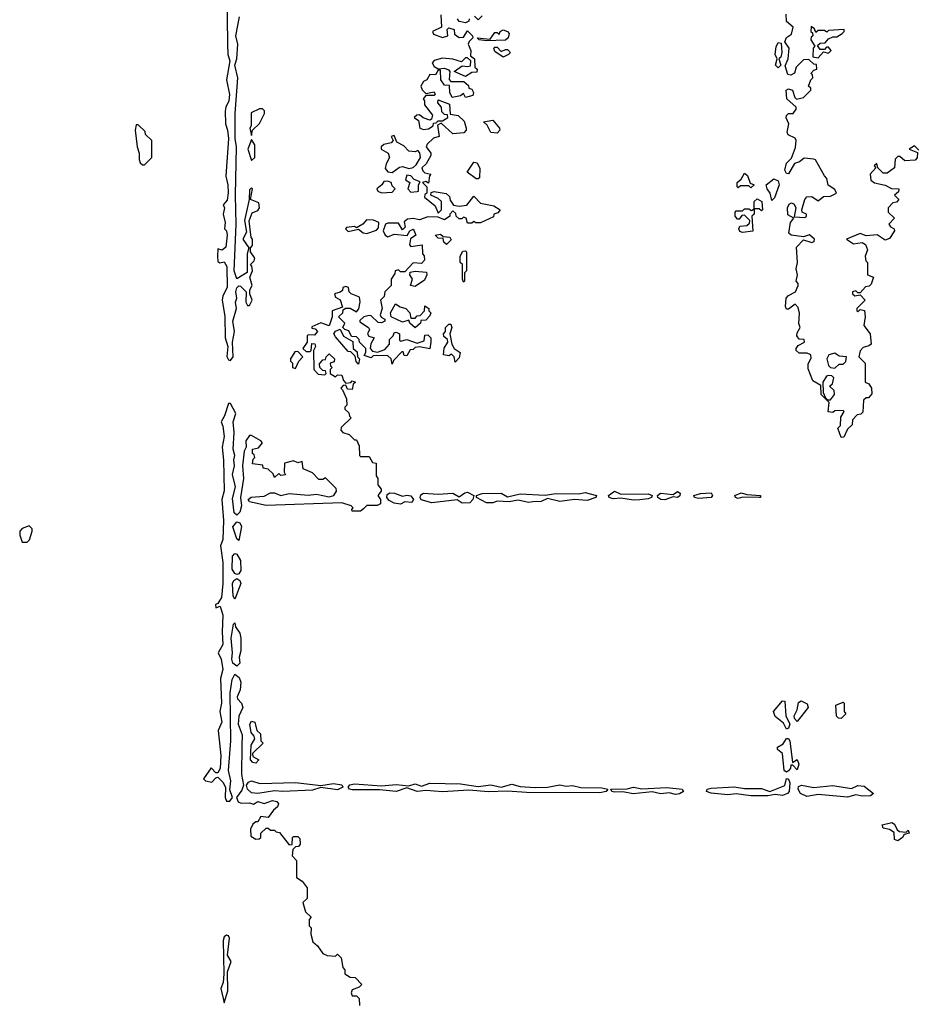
# Model space of a CAD drawing. Extents: x 1980017 to 2252640, y 74400 to 266395.
# Tile 310 of 388: x 2188550 to 2192833, y 180510 to 185201. Entities that reach past the tile are written whole.
import ezdxf

# ---------------------------------------------------------------- set-up
doc = ezdxf.new("R2010")
doc.units = 0

msp = doc.modelspace()

# ---------------------------------------------------------------- linework, layer by layer
at = {"layer": '0CON20XD'}
for points in [[(2189537.5, 185335), (2189540, 185085), (2189541.9, 185035), (2189551.1, 185005), (2189535.8, 184915), (2189549.2, 184845), (2189547.1, 184815), (2189532.1, 184785), (2189529.2, 184765), (2189530.5, 184705), (2189541.2, 184675), (2189544.7, 184635), (2189532, 184455), (2189542.3, 184415), (2189544, 184376), (2189538.6, 184341.5), (2189520, 184320), (2189526, 184305), (2189520, 184275), (2189529.4, 184235), (2189526.2, 184205), (2189535.4, 184195.4), (2189538.2, 184175), (2189533, 184117), (2189515, 184103.3), (2189495, 184110), (2189492.5, 184075), (2189495, 184050), (2189503.3, 184043.3), (2189525, 184047.5), (2189537.5, 184025), (2189538.5, 183925), (2189518.6, 183885), (2189515.8, 183865), (2189527.9, 183787.9), (2189530, 183685), (2189541.4, 183645), (2189537, 183597), (2189545, 183580), (2189555, 183577.5)], [(2189555, 183577.5), (2189566.9, 183595), (2189564, 183665), (2189573.1, 183715), (2189566.2, 183765), (2189583.3, 183825), (2189577.9, 183855), (2189584.5, 183875), (2189580.5, 183905), (2189585, 183923.3), (2189595, 183933.8), (2189601.7, 183931.7), (2189630, 183905), (2189627.5, 183855), (2189635, 183840), (2189645, 183840), (2189657.5, 183865), (2189647.5, 183895), (2189647.5, 183915), (2189657.5, 183935), (2189647.5, 183975), (2189660, 184005), (2189657, 184027), (2189650, 184035), (2189668.3, 184051.7), (2189670, 184065), (2189650, 184095), (2189650, 184115), (2189660, 184125), (2189660, 184155), (2189653.6, 184163.6), (2189643, 184243), (2189658.8, 184281.2), (2189685, 184292.5), (2189693.3, 184305), (2189689.3, 184329.3), (2189650, 184345), (2189660, 184395), (2189655, 184400), (2189645, 184390), (2189643.3, 184345), (2189621.2, 184245), (2189631.4, 184188.6), (2189614.2, 184155), (2189642.5, 184115), (2189633.8, 184085), (2189633.6, 183996.4), (2189585, 183966.7), (2189572.9, 184005), (2189581.8, 184225), (2189578.2, 184365), (2189583.8, 184595), (2189577.2, 184635), (2189577.3, 184755), (2189590, 184925), (2189576.2, 184985), (2189585.4, 185015), (2189589.2, 185085), (2189580, 185125), (2189597.9, 185215)], [(2190557.5, 185225), (2190560, 185165), (2190517.5, 185145), (2190523, 185133), (2190565, 185116.2), (2190590, 185125), (2190587.5, 185155), (2190595, 185162.5), (2190620, 185155), (2190621.7, 185131.7), (2190645, 185116.7), (2190665, 185117.5), (2190685, 185147.5), (2190707.5, 185125), (2190710, 185115), (2190692, 185098), (2190687.5, 185085), (2190700, 185055), (2190698.3, 185028.3), (2190717.5, 185015), (2190720, 184975), (2190730, 184965), (2190728.3, 184951.7), (2190705, 184950), (2190675, 184930), (2190620, 184955), (2190658.3, 184981.7), (2190685, 184977.5), (2190698.3, 184981.7), (2190700, 185005), (2190685, 185020), (2190675, 185020), (2190655, 185000), (2190615, 185013.3), (2190565, 185017.5), (2190525, 185007.5), (2190516.7, 184995), (2190525, 184977.5), (2190545, 184967.5), (2190575, 184970), (2190593, 184963), (2190600, 184955), (2190597, 184917), (2190605, 184907.5), (2190667.5, 184907.5), (2190688.3, 184888.3), (2190690, 184875), (2190705, 184870), (2190712.5, 184855), (2190709.3, 184840.7), (2190675, 184830), (2190665, 184850), (2190651.7, 184838.3), (2190610.7, 184830.7), (2190600, 184855), (2190598.3, 184888.3), (2190575, 184890), (2190557.5, 184915), (2190555, 184960), (2190545, 184960), (2190531.7, 184938.3), (2190505, 184940), (2190490, 184915), (2190475, 184907.5), (2190462.5, 184885), (2190467.5, 184867.5), (2190485, 184850), (2190525, 184857.5), (2190530, 184845), (2190525, 184840), (2190485, 184840), (2190472.5, 184825), (2190480, 184815), (2190480, 184795), (2190517, 184747), (2190513, 184727), (2190505, 184722.5), (2190473.6, 184733.6), (2190455, 184747.5), (2190443, 184747), (2190430, 184735), (2190450.7, 184720.7), (2190457.5, 184685), (2190475, 184678.8), (2190498.8, 184681.2), (2190520, 184695), (2190521.7, 184708.3), (2190535, 184710), (2190545, 184720), (2190565, 184720), (2190590, 184735), (2190588.3, 184748.3), (2190575, 184750), (2190561.7, 184761.7), (2190560, 184785), (2190542.5, 184805), (2190545, 184820), (2190598.3, 184798.3), (2190601.7, 184751.7), (2190640, 184745), (2190668.3, 184718.3), (2190677.5, 184685), (2190677.5, 184675), (2190667, 184663), (2190615, 184657.5), (2190558.3, 184708.3), (2190541.7, 184698.3), (2190550, 184645), (2190523, 184637), (2190491.7, 184608.3), (2190487.5, 184595), (2190510, 184565), (2190510, 184555), (2190487.5, 184515), (2190466.7, 184495), (2190470.8, 184480.8), (2190481.7, 184471.7), (2190510, 184465), (2190503, 184457), (2190498.3, 184421.7), (2190485, 184430), (2190470, 184425), (2190490, 184405), (2190490, 184375), (2190481.7, 184368.3), (2190480, 184355), (2190530, 184315), (2190545, 184280), (2190560, 184295), (2190560, 184335), (2190545, 184350), (2190510, 184365), (2190511.7, 184378.3), (2190525, 184382.5), (2190583, 184373), (2190598.3, 184358.3), (2190601.7, 184341.7), (2190618.3, 184318.3), (2190645, 184312.5), (2190681.7, 184318.3), (2190715, 184360), (2190746.4, 184326.4), (2190810, 184315), (2190840, 184295), (2190828.3, 184281.7), (2190810, 184275), (2190807.5, 184262.5), (2190746.4, 184233.6), (2190723.6, 184233.6), (2190715, 184240), (2190705, 184232.5), (2190685, 184232.5), (2190677.5, 184255), (2190665, 184260), (2190657, 184253), (2190645, 184253.3), (2190630, 184265), (2190628.3, 184278.3), (2190615, 184290), (2190600, 184275), (2190600, 184265), (2190575, 184247.5), (2190545, 184260), (2190495, 184262.5), (2190455, 184247.5), (2190425, 184253.8), (2190398.3, 184251.7), (2190382.5, 184237.5), (2190386.7, 184213.3), (2190375, 184200), (2190355, 184232.5), (2190305, 184232.5), (2190293, 184227), (2190282.5, 184195), (2190292.5, 184175), (2190305, 184167.5), (2190335, 184180), (2190397.5, 184172.5), (2190410, 184195), (2190425, 184202.5), (2190429.3, 184199.3), (2190437.5, 184175), (2190412.5, 184157.5), (2190408.3, 184128.3), (2190415, 184120), (2190468.3, 184128.3), (2190470, 184085), (2190477, 184077), (2190480, 184055), (2190465, 184040), (2190425, 184042.5), (2190385, 184000), (2190365, 184000), (2190355, 184010), (2190340, 184005), (2190338.3, 183991.7), (2190320, 183965), (2190320, 183935), (2190290, 183905), (2190287, 183883), (2190270, 183865), (2190277.5, 183825), (2190267.5, 183795), (2190273.6, 183783.6), (2190290, 183775), (2190290, 183765), (2190275, 183757.5), (2190258.3, 183758.3), (2190225, 183790), (2190215, 183792.5), (2190190, 183785), (2190171.7, 183768.3), (2190171.7, 183761.7), (2190212.5, 183735), (2190216.7, 183725), (2190207.5, 183705), (2190213.3, 183693.3), (2190240, 183685), (2190223, 183657), (2190220, 183635), (2190231.7, 183621.7), (2190255, 183617.5), (2190290.7, 183629.3), (2190312.5, 183655), (2190313, 183677), (2190330, 183695), (2190335, 183710), (2190345, 183712.5), (2190360, 183705), (2190360, 183675), (2190365, 183670), (2190395, 183677.5), (2190445, 183660), (2190478.3, 183671.7), (2190481.7, 183698.3), (2190495, 183700), (2190510, 183685), (2190510, 183665), (2190505, 183632.5), (2190455, 183642.5), (2190435, 183640), (2190425, 183630), (2190411.7, 183628.3), (2190395, 183600), (2190381.7, 183601.7), (2190378.3, 183618.3), (2190371.7, 183618.3), (2190331.7, 183578.3), (2190325, 183560), (2190320, 183585), (2190305, 183600), (2190248.3, 183601.7)], [(2190692.5, 185205), (2190690, 185195), (2190675, 185186.7), (2190645, 185192.5), (2190636.7, 185205)], [(2190755, 185220), (2190735, 185200), (2190718.3, 185218.3)], [(2192205, 185192.5), (2192202.5, 185227.5)], [(2190775, 185100), (2190740, 185105), (2190730, 185115), (2190791.7, 185108.3), (2190815, 185140), (2190825, 185140), (2190835, 185130), (2190840, 185145), (2190855, 185152.5), (2190875.7, 185145.7), (2190883.3, 185135), (2190877.5, 185115), (2190865, 185103.3), (2190775, 185100)], [(2192835, 184580), (2192815, 184600), (2192790, 184585), (2192828.3, 184568.3), (2192827, 184543), (2192818.3, 184531.7), (2192768.3, 184528.3), (2192745, 184550), (2192735, 184550), (2192723, 184537), (2192720, 184495), (2192685, 184470), (2192665, 184470), (2192640, 184495), (2192635, 184516.7), (2192622.5, 184505), (2192630, 184495), (2192604, 184466), (2192606, 184436), (2192623.9, 184423.9), (2192675, 184412.5), (2192705, 184397.5), (2192740, 184395), (2192738.3, 184381.7), (2192720, 184365), (2192740, 184345), (2192728.3, 184331.7), (2192711.7, 184328.3), (2192690, 184305), (2192690, 184285), (2192720, 184255), (2192693, 184227), (2192700, 184215), (2192717.5, 184205), (2192720, 184195), (2192695, 184158.1), (2192675, 184151.2), (2192636.4, 184176.4), (2192585, 184171.2), (2192555, 184183.3), (2192490, 184155), (2192523.6, 184133.6), (2192565, 184140), (2192580.7, 184130.7), (2192590, 184105), (2192580, 184075), (2192583, 184053), (2192590, 184045), (2192590, 183985), (2192620, 183975), (2192608.3, 183941.7), (2192598.3, 183931.7), (2192581.7, 183928.3), (2192555, 183900), (2192545, 183900), (2192535, 183910), (2192520, 183905), (2192520, 183895), (2192530, 183885), (2192555, 183890), (2192580, 183865), (2192540, 183825), (2192540, 183815), (2192545, 183810), (2192555, 183820), (2192576.4, 183816.4), (2192580, 183785), (2192574, 183745), (2192603.3, 183705), (2192607.5, 183655), (2192597.5, 183647.5), (2192570, 183640), (2192556.2, 183623.8), (2192550, 183595), (2192580, 183565), (2192580, 183475), (2192596.4, 183466.4), (2192610, 183445), (2192611.7, 183418.3), (2192595, 183400), (2192585, 183400), (2192571.7, 183388.3), (2192568.3, 183331.7), (2192558.3, 183321.7), (2192541.7, 183318.3), (2192520, 183295), (2192518.3, 183271.7), (2192495, 183250), (2192478.3, 183211.7), (2192465, 183210), (2192450, 183255), (2192461.7, 183268.3), (2192463, 183307), (2192480, 183335), (2192475, 183340), (2192435, 183337.5), (2192425, 183330), (2192403, 183333), (2192407.5, 183377.5), (2192370, 183415), (2192368.3, 183458.3), (2192330, 183480), (2192308.3, 183538.3), (2192308.3, 183561.7), (2192321.7, 183588.3), (2192320, 183605), (2192303, 183613), (2192265, 183612.5), (2192250, 183625), (2192250, 183635), (2192260.7, 183649.3), (2192290, 183665), (2192288.3, 183678.3), (2192265, 183680), (2192253.8, 183695), (2192255, 183710), (2192270, 183735), (2192263.8, 183753.8), (2192266.4, 183803.6), (2192259.6, 183829.5), (2192246.7, 183846.7), (2192215, 183822.5), (2192205, 183822.5), (2192200, 183835), (2192203.8, 183875), (2192215, 183888), (2192247.5, 183905), (2192260, 183935), (2192260, 183945), (2192250, 183955), (2192257.5, 183985), (2192250, 184015), (2192256.7, 184045), (2192252.7, 184117.3), (2192285, 184152.5), (2192325, 184140), (2192335.9, 184144.1), (2192338.8, 184155), (2192315, 184176.2), (2192285, 184166.7), (2192227.5, 184175), (2192216, 184185), (2192223.3, 184235), (2192240, 184255), (2192211.7, 184271.7), (2192209.2, 184305), (2192217.1, 184322.9), (2192229.3, 184329.3), (2192241.7, 184321.7), (2192248.8, 184305), (2192241.7, 184261.7), (2192291.7, 184258.3), (2192300, 184265), (2192300, 184275), (2192280, 184285), (2192277.5, 184295), (2192291.9, 184345), (2192302.1, 184357.9), (2192325, 184359.5), (2192355, 184338.8), (2192380.4, 184359.5), (2192415, 184361.2), (2192442.5, 184375), (2192435, 184392.5), (2192403, 184413), (2192397.5, 184445), (2192385, 184457.5), (2192343, 184533), (2192335, 184537.5), (2192288.3, 184541.7), (2192266.1, 184523.9), (2192243.3, 184516.7), (2192215, 184466.2), (2192205, 184468.8), (2192197.1, 184485), (2192205, 184517.5), (2192228.8, 184541.2), (2192247, 184593), (2192250, 184625), (2192246.2, 184636.2), (2192212.4, 184652.4), (2192207.5, 184665), (2192216.2, 184705), (2192203, 184733), (2192204, 184745), (2192215, 184753.8), (2192236.2, 184753.8), (2192250, 184775), (2192250, 184785), (2192206.2, 184825), (2192202.5, 184865), (2192215, 184872.5), (2192233.3, 184865), (2192245, 184830), (2192253, 184823), (2192285, 184830), (2192320, 184865), (2192320, 184875), (2192310, 184885), (2192320, 184915), (2192330, 184925), (2192328.3, 184938.3), (2192320, 184945), (2192335, 184960), (2192350, 184965), (2192348.3, 184988.3), (2192335, 184990), (2192311.7, 185011.7), (2192285, 185010), (2192250, 184975), (2192243, 184947), (2192225, 184936.7), (2192210.8, 184940.8), (2192198.3, 184981.7), (2192212, 185015), (2192217.5, 185065), (2192196.2, 185095), (2192204.3, 185115.7), (2192228.3, 185131.7), (2192236.7, 185165), (2192205, 185192.5)], [(2192355, 185020), (2192381.7, 185048.3), (2192405, 185042.5), (2192417.5, 185055), (2192405, 185070), (2192395, 185070), (2192385, 185060), (2192365, 185060), (2192351.7, 185078.3), (2192365, 185090), (2192388.3, 185091.7), (2192405, 185110), (2192425, 185120), (2192445, 185120), (2192470, 185135), (2192480, 185145), (2192480, 185155), (2192405, 185150), (2192397.5, 185142.5), (2192385, 185150), (2192355, 185150), (2192345, 185140), (2192338.3, 185158.3), (2192321.7, 185168.3), (2192320, 185145), (2192328.3, 185138.3), (2192330, 185125), (2192321.7, 185118.3), (2192320, 185105), (2192340, 185075), (2192332.5, 185065), (2192330, 185025), (2192355, 185020)], [(2190855, 185022.5), (2190815, 185050), (2190810, 185065), (2190815, 185070), (2190825, 185070), (2190845, 185050), (2190865, 185060), (2190875, 185060), (2190885, 185050), (2190887, 185043), (2190880, 185035), (2190855, 185022.5)], [(2192165, 184972.5), (2192152.5, 184985), (2192160, 185015), (2192151.4, 185035), (2192155, 185072.5), (2192165, 185093.3), (2192178.8, 185088.8), (2192182.5, 185045), (2192177.1, 185022.9), (2192167.5, 185015), (2192177.5, 184985), (2192165, 184972.5)], [(2189655, 184650), (2189660, 184675), (2189693, 184707), (2189717.5, 184755), (2189717, 184767), (2189707, 184777), (2189693, 184777), (2189653, 184757), (2189652.5, 184695), (2189647.5, 184685), (2189655, 184650)], [(2189145, 184510), (2189180, 184545), (2189180, 184625), (2189150, 184655), (2189148.3, 184668.3), (2189115, 184700), (2189105, 184700), (2189100, 184675), (2189110, 184595), (2189120, 184565), (2189120, 184535), (2189125, 184520), (2189135, 184510), (2189145, 184510)], [(2190825, 184661.2), (2190795, 184663.3), (2190778.8, 184698.8), (2190760, 184715), (2190805, 184722.5), (2190837.5, 184685), (2190838.8, 184675), (2190825, 184661.2)], [(2190325, 184472.5), (2190360.7, 184499.3), (2190375, 184502.5), (2190405, 184492.5), (2190425, 184496.7), (2190440, 184510), (2190460, 184545), (2190457, 184567), (2190448.3, 184578.3), (2190435, 184572.5), (2190404.3, 184574.3), (2190380.7, 184600.7), (2190347, 184617), (2190335, 184650), (2190320, 184645), (2190330, 184625), (2190320, 184615), (2190285, 184606.7), (2190272.5, 184595), (2190272.5, 184585), (2190306.1, 184566.1), (2190312.5, 184545), (2190296.1, 184513.9), (2190292.3, 184492.3), (2190305, 184476.7), (2190325, 184472.5)], [(2189655, 184530), (2189670, 184545), (2189670, 184605), (2189655, 184630), (2189637.5, 184585), (2189655, 184530)], [(2190735, 184442.5), (2190725, 184442.5), (2190682.5, 184475), (2190715, 184522.5), (2190730, 184520), (2190743, 184493), (2190741.7, 184448.3), (2190735, 184442.5)], [(2190415, 184380), (2190445, 184382.5), (2190450, 184385), (2190450, 184415), (2190458.3, 184428.3), (2190430, 184440), (2190415, 184457.5), (2190395, 184460), (2190388.3, 184438.3), (2190410, 184425), (2190400, 184395), (2190415, 184380)], [(2192035, 184400), (2192025, 184410), (2191985, 184410), (2191975, 184400), (2191970, 184405), (2191970, 184425), (2191989.3, 184440.7), (2192005, 184470), (2192018.3, 184458.3), (2192031.7, 184421.7), (2192050, 184415), (2192035, 184400)], [(2192135, 184340), (2192127.5, 184375), (2192112.5, 184395), (2192107.5, 184415), (2192145, 184443.8), (2192164.3, 184434.3), (2192170, 184415), (2192147, 184353), (2192135, 184340)], [(2190275, 184376.2), (2190325, 184380), (2190340, 184395), (2190325, 184410), (2190320, 184425), (2190305, 184432.5), (2190285, 184430), (2190276, 184414), (2190252.5, 184395), (2190257.5, 184385), (2190275, 184376.2)], [(2191995, 184186.7), (2191982.3, 184192.3), (2191977.5, 184205), (2191981.7, 184218.3), (2192015, 184220), (2192028.3, 184231.7), (2192030, 184245), (2192005, 184270), (2191991.7, 184268.3), (2191978.3, 184251.7), (2191971.7, 184251.7), (2191960, 184265), (2191960, 184285), (2191965, 184290), (2191995, 184290), (2192005, 184300), (2192025, 184300), (2192038.3, 184291.7), (2192050, 184300), (2192050, 184335), (2192065, 184347.5), (2192087.5, 184335), (2192090, 184295), (2192085, 184290), (2192075, 184300), (2192050, 184300), (2192050, 184275), (2192040, 184265), (2192045, 184193.3), (2191995, 184186.7)], [(2190205, 184183.3), (2190250.7, 184199.3), (2190260, 184210), (2190262.5, 184235), (2190236.1, 184246.1), (2190203, 184247), (2190185, 184227.5), (2190155, 184210), (2190145, 184216.7), (2190108.3, 184211.7), (2190102.5, 184205), (2190115, 184192.5), (2190165, 184202.5), (2190186.4, 184186.4), (2190205, 184183.3)], [(2190585, 184130), (2190571.7, 184141.7), (2190568.3, 184158.3), (2190545, 184160), (2190530, 184175), (2190555, 184180), (2190568.3, 184168.3), (2190600, 184165), (2190607, 184153), (2190585, 184130)], [(2190665, 183950), (2190660, 183965), (2190660, 184035), (2190650, 184045), (2190650, 184075), (2190661.7, 184098.3), (2190675, 184100), (2190680, 184095), (2190680, 184005), (2190670, 183995), (2190670, 183955), (2190665, 183950)], [(2190435, 183930), (2190412.5, 183935), (2190422.5, 183965), (2190410, 183985), (2190411.7, 183998.3), (2190435, 184002.5), (2190488.3, 183998.3), (2190490, 183985), (2190479.3, 183960.7), (2190435, 183930)], [(2190248.3, 183601.7), (2190235, 183600), (2190225, 183590), (2190191.7, 183601.7), (2190200, 183615), (2190200, 183635), (2190170, 183665), (2190168.3, 183678.3), (2190155, 183690), (2190131.7, 183691.7), (2190119.3, 183719.3), (2190100, 183725), (2190090, 183735), (2190100, 183755), (2190070, 183785), (2190090, 183805), (2190091.7, 183818.3), (2190102.5, 183827.5), (2190125, 183827.5), (2190155, 183810), (2190167, 183823), (2190173, 183857), (2190169.3, 183879.3), (2190130, 183895), (2190120, 183905), (2190117.5, 183925), (2190105, 183930), (2190090, 183925), (2190088.3, 183911.7), (2190077, 183903), (2190050, 183895), (2190055, 183880), (2190077, 183867), (2190088.3, 183831.7), (2190040, 183815), (2190040, 183785), (2190025, 183742.5), (2189985, 183757.5), (2189941.7, 183738.3), (2189941.7, 183731.7), (2189958.3, 183728.3), (2189970, 183715), (2189955, 183697.5), (2189925, 183700), (2189920, 183695), (2189920, 183665), (2189900, 183635), (2189915, 183620), (2189935, 183620), (2189940, 183625), (2189941.7, 183658.3), (2189957, 183657), (2189960, 183645), (2189950, 183625), (2189952.5, 183535), (2189973, 183513), (2190005, 183510), (2190010, 183515), (2190008.3, 183528.3), (2189995, 183530), (2189980, 183545), (2189978.3, 183561.7), (2189995, 183580), (2190008.3, 183581.7), (2190010, 183595), (2190025, 183610), (2190050, 183585), (2190048.3, 183571.7), (2190030, 183565), (2190031.7, 183551.7), (2190040, 183545), (2190030, 183535), (2190030, 183515), (2190055, 183500), (2190065, 183510), (2190085, 183507.5), (2190093, 183483), (2190105, 183470), (2190127.5, 183472.5), (2190135, 183480), (2190150, 183475), (2190140, 183465), (2190135, 183440), (2190111.7, 183441.7), (2190105, 183460), (2190091.7, 183458.3), (2190080, 183445), (2190088.3, 183438.3), (2190107.5, 183395), (2190110, 183365), (2190100, 183355), (2190100, 183345), (2190118.3, 183328.3), (2190121.7, 183311.7), (2190130, 183305), (2190081.7, 183258.3), (2190080, 183245), (2190090, 183235), (2190120, 183225), (2190145, 183200), (2190155, 183200), (2190168.3, 183171.7), (2190170, 183125), (2190175, 183120), (2190215, 183120), (2190231.7, 183091.7), (2190248.3, 183088.3), (2190248.3, 183028.3), (2190257.5, 183015), (2190257.5, 182985), (2190272.5, 182965), (2190272.5, 182955), (2190257.5, 182935), (2190270, 182915), (2190270, 182895), (2190253, 182887), (2190205, 182886.7), (2190188.3, 182871.7), (2190175, 182860), (2190135, 182860), (2190133, 182867), (2190140, 182875), (2190130, 182885), (2190085, 182898.8), (2189725, 182886.7), (2189646, 182905), (2189638.8, 182915), (2189653.1, 182926.9), (2189715, 182931.4), (2189745, 182947.5), (2189765, 182946.7), (2189795, 182934.4), (2189835, 182943.8), (2189925, 182936.2), (2189965, 182941.2), (2190025, 182927.5), (2190046.7, 182935), (2190060, 182955), (2190058.3, 182968.3), (2190008.3, 183018.3), (2189995, 183010), (2189975, 183010), (2189945, 183042.5), (2189901.7, 183061.7), (2189897, 183097), (2189875, 183090), (2189855, 183100), (2189811.7, 183088.3), (2189810, 183045), (2189817.5, 183032.5), (2189795, 183030), (2189785, 183040), (2189765, 183020), (2189758.3, 183038.3), (2189735, 183060), (2189710, 183065), (2189708.3, 183078.3), (2189660, 183085), (2189663, 183107), (2189670, 183115), (2189668.3, 183128.3), (2189660, 183135), (2189660, 183155), (2189688.3, 183161.7), (2189706.7, 183185), (2189700, 183195), (2189655, 183220), (2189645, 183220), (2189627.5, 183195), (2189630, 183165), (2189620, 183145), (2189611.4, 183075), (2189616.2, 183015), (2189602, 182925), (2189607.1, 182885), (2189599.2, 182855), (2189585, 182840.8), (2189571.7, 182851.7), (2189565, 182920), (2189578.6, 182975), (2189564.5, 183035), (2189573.6, 183075), (2189570.5, 183105), (2189575.5, 183125), (2189567.5, 183155), (2189571.5, 183235), (2189567.5, 183285), (2189580, 183325), (2189555, 183372.5), (2189545, 183372.5), (2189526.2, 183313.8), (2189510, 183285), (2189518.9, 183265), (2189523.8, 183215), (2189515.6, 183165), (2189522.1, 183102.1), (2189523.8, 182956.2), (2189513.8, 182915), (2189521.8, 182815), (2189518.5, 182725), (2189507.5, 182695), (2189518.9, 182615), (2189518.5, 182515), (2189512.1, 182447.9), (2189495, 182420), (2189483.3, 182415), (2189485, 182400), (2189505, 182407.5), (2189518.8, 182365), (2189514.3, 182285), (2189518.2, 182225), (2189496.2, 182185), (2189510, 182155), (2189517.5, 182105), (2189507.7, 182062.3), (2189512, 181945), (2189504.1, 181905.9), (2189512.9, 181855), (2189495.8, 181815), (2189509.4, 181695), (2189505.5, 181634.5), (2189495, 181612.5), (2189485, 181612.5), (2189463.3, 181636.7), (2189426.7, 181585), (2189436.2, 181575), (2189465, 181568.8), (2189485, 181590), (2189495, 181592), (2189518.7, 181568.7), (2189531.5, 181545), (2189529.6, 181495), (2189535, 181478.6), (2189552.2, 181477.8), (2189564, 181495), (2189551.5, 181531.5), (2189556.4, 181575), (2189544.5, 181625), (2189556.9, 181765), (2189553.1, 181995), (2189562.1, 182057.9), (2189575, 182082.5), (2189596.8, 182066.8), (2189604.4, 182045), (2189601.2, 182008.8), (2189587.1, 181975), (2189587.5, 181965), (2189606.7, 181945), (2189613.8, 181925), (2189595, 181882.5), (2189591.5, 181845), (2189610.8, 181795), (2189608.3, 181741.7), (2189607.1, 181605), (2189616.7, 181555), (2189609.2, 181530.8), (2189583.3, 181495), (2189592, 181475), (2189605, 181468.8), (2189645, 181470), (2189665, 181464.3), (2189685, 181476.7), (2189715, 181466.9), (2189755, 181480.8), (2189776.3, 181476.3), (2189784, 181465), (2189779.2, 181450.8), (2189760, 181435), (2189735, 181400), (2189700, 181405), (2189685, 181380), (2189675, 181380), (2189661.7, 181368.3), (2189650, 181345), (2189651.7, 181311.7), (2189675, 181297.5), (2189691.7, 181298.3), (2189700, 181305), (2189700, 181325), (2189725, 181350), (2189735, 181350), (2189745, 181340), (2189765, 181340), (2189771.7, 181331.7), (2189788.3, 181328.3), (2189835, 181270), (2189848.3, 181271.7), (2189850, 181305), (2189855, 181310), (2189875, 181310), (2189885, 181300), (2189887, 181273), (2189878.3, 181261.7), (2189865, 181260), (2189851.7, 181248.3), (2189848.3, 181218.3), (2189870, 181195), (2189870, 181115), (2189896.4, 181096.4), (2189920, 181065), (2189920, 181015), (2189900, 180995), (2189911.7, 180951.7), (2189940, 180925), (2189930, 180915), (2189930, 180885), (2189940, 180875), (2189937.5, 180845), (2189947.5, 180807.5), (2189969.3, 180789.3), (2189995, 180752.5), (2190015, 180742.5), (2190055, 180740), (2190065, 180750), (2190081.7, 180731.7), (2190090, 180685), (2190100, 180675), (2190100, 180655), (2190125, 180640), (2190148.3, 180638.3), (2190180, 180605), (2190168.3, 180591.7), (2190135, 180580), (2190130, 180565), (2190135, 180550), (2190155, 180550), (2190168.3, 180538.3), (2190170, 180505)], [(2190435, 183732.5), (2190410, 183755), (2190405, 183770), (2190375, 183760), (2190320, 183785), (2190317.5, 183805), (2190341.7, 183848.3), (2190363, 183833), (2190390, 183825), (2190410, 183805), (2190415, 183780), (2190435, 183780), (2190445, 183790), (2190458.3, 183791.7), (2190480, 183815), (2190481.7, 183838.3), (2190500, 183825), (2190500, 183815), (2190510, 183805), (2190505, 183790), (2190485, 183770), (2190461.7, 183768.3), (2190460, 183755), (2190435, 183732.5)], [(2190625, 183570), (2190620, 183595), (2190608.3, 183608.3), (2190595, 183600), (2190570, 183605), (2190573.8, 183636.2), (2190590, 183665), (2190588.3, 183678.3), (2190571.7, 183691.7), (2190570, 183705), (2190580, 183715), (2190580, 183735), (2190595, 183750), (2190605, 183750), (2190610, 183735), (2190600, 183705), (2190610, 183655), (2190620, 183635), (2190650, 183615), (2190645, 183590), (2190625, 183570)], [(2190165, 183560), (2190153, 183573), (2190148.3, 183598.3), (2190128.3, 183618.3), (2190115, 183620), (2190055, 183690), (2190047.5, 183705), (2190055, 183717.5), (2190077.5, 183727.5), (2190093.3, 183693.3), (2190138.3, 183668.3), (2190140, 183635), (2190158.3, 183618.3), (2190160, 183595), (2190170, 183585), (2190165, 183560)], [(2189865, 183540), (2189880, 183575), (2189900, 183595), (2189875, 183620), (2189861.7, 183618.3), (2189840, 183585), (2189840, 183575), (2189850, 183565), (2189850, 183545), (2189865, 183540)], [(2192435, 183541.2), (2192455, 183560), (2192475, 183560), (2192487, 183573), (2192490, 183595), (2192455, 183597.5), (2192435, 183613.3), (2192406.7, 183605), (2192397.5, 183585), (2192404.3, 183554.3), (2192415, 183543.8), (2192435, 183541.2)], [(2192415, 183390), (2192433.3, 183415), (2192432.5, 183435), (2192410, 183455), (2192423.3, 183466.7), (2192430, 183495), (2192420, 183505), (2192405, 183506.7), (2192395, 183502.5), (2192377.5, 183475), (2192380, 183425), (2192390, 183400), (2192400, 183390), (2192415, 183390)], [(2190365, 182893.8), (2190335, 182898), (2190311.2, 182911.2), (2190300, 182925), (2190301.2, 182938.8), (2190313.6, 182946.4), (2190336.2, 182946.2), (2190375, 182931.2), (2190395, 182936.7), (2190415, 182933.3), (2190426.7, 182915), (2190419.2, 182900.8), (2190385, 182903.8), (2190365, 182893.8)], [(2190658.6, 182898.6), (2190635, 182913.8), (2190515, 182900), (2190463.8, 182913.8), (2190458.8, 182925), (2190462.5, 182937.5), (2190475, 182946.2), (2190545, 182940), (2190615, 182945.8), (2190645, 182928.8), (2190672.2, 182947.8), (2190685, 182950), (2190713.9, 182933.9), (2190710, 182915), (2190695, 182899.4), (2190658.6, 182898.6)], [(2190805, 182900), (2190775, 182900), (2190727.5, 182925), (2190726.7, 182935), (2190755, 182944.2), (2190845, 182945.6), (2190875, 182928.8), (2190935, 182942.2), (2191054.3, 182935.7), (2191105, 182943.3), (2191215, 182941.8), (2191245, 182948.9), (2191298.8, 182935), (2191296.7, 182925), (2191255, 182910.6), (2191195, 182915.6), (2191125, 182905.6), (2191065, 182920.8), (2191035, 182906), (2190995, 182903.8), (2190975, 182901.2), (2190925, 182912.9), (2190883.6, 182903.6), (2190825, 182908.1), (2190805, 182900)], [(2191475, 182912.2), (2191415, 182921.1), (2191378, 182918), (2191358.8, 182925), (2191355.8, 182935), (2191385, 182955.8), (2191415, 182940.6), (2191545, 182943.1), (2191563.8, 182935), (2191561.2, 182925), (2191545, 182917.8), (2191505, 182914.5), (2191475, 182912.2)], [(2191625, 182913.3), (2191605.5, 182915.5), (2191591.2, 182925), (2191590, 182935), (2191604.6, 182945.4), (2191665, 182938.8), (2191685, 182953.8), (2191697.5, 182945), (2191696.4, 182933.6), (2191685.5, 182924.5), (2191665, 182927.5), (2191625, 182913.3)], [(2191785, 182919.5), (2191766.2, 182925), (2191763.3, 182935), (2191794.2, 182944.2), (2191845, 182946.7), (2191852.5, 182935), (2191845, 182924.4), (2191785, 182919.5)], [(2191975, 182920.6), (2191962, 182925), (2191958.8, 182935), (2191987.9, 182947.9), (2192015, 182939.2), (2192080, 182935), (2192080, 182925), (2192075, 182924.3), (2191996.4, 182926.4), (2191975, 182920.6)], [(2189595, 182720), (2189585, 182727.5), (2189565.5, 182785), (2189585, 182808.6), (2189598.8, 182805), (2189607.3, 182787.3), (2189595, 182720)], [(2188561.7, 182711.7), (2188585, 182712.5), (2188597, 182723), (2188610, 182765), (2188610, 182775), (2188595, 182790), (2188562.5, 182777.5), (2188550, 182765), (2188550, 182745), (2188561.7, 182711.7)], [(2189585, 182558.1), (2189575, 182562.9), (2189563, 182583.1), (2189564.6, 182645), (2189575, 182657.5), (2189585.5, 182655.5), (2189601.9, 182625), (2189603.6, 182576.4), (2189595, 182561.4), (2189585, 182558.1)], [(2189575, 182440), (2189566.7, 182455), (2189563.8, 182515), (2189570.7, 182529.3), (2189585, 182539.2), (2189599.4, 182529.4), (2189604.4, 182515), (2189575, 182440)], [(2189585, 182121.2), (2189566.2, 182136.2), (2189560.8, 182155), (2189564.6, 182185), (2189557.5, 182255), (2189568.3, 182321.7), (2189575, 182327.5), (2189579.2, 182309.2), (2189599.1, 182279.1), (2189604.5, 182255), (2189604.4, 182195), (2189596, 182165), (2189599.2, 182135), (2189585, 182121.2)], [(2192205, 181821.2), (2192190, 181850), (2192150.8, 181880.8), (2192142, 181905), (2192185, 181955.8), (2192196, 181955), (2192201.9, 181885), (2192220, 181845), (2192215, 181826.7), (2192205, 181821.2)], [(2192255, 181857.5), (2192242.1, 181872.1), (2192240.6, 181885), (2192256.3, 181913.7), (2192262.2, 181947.8), (2192275, 181956.2), (2192302.6, 181942.6), (2192307.5, 181925), (2192255, 181857.5)], [(2192465, 181872.5), (2192453, 181873), (2192442.5, 181882.5), (2192440, 181935), (2192475, 181950), (2192480, 181945), (2192480, 181905), (2192487.5, 181895), (2192465, 181872.5)], [(2189675, 181660), (2189661.7, 181661.7), (2189650, 181675), (2189653.3, 181745), (2189670, 181775), (2189668.3, 181788.3), (2189652.5, 181805), (2189647.5, 181845), (2189655, 181860), (2189670, 181855), (2189680, 181815), (2189698.3, 181798.3), (2189700, 181765), (2189710, 181755), (2189660, 181705), (2189661.7, 181691.7), (2189690, 181675), (2189675, 181660)], [(2192205, 181616.2), (2192193.9, 181623.9), (2192185.4, 181705), (2192162.5, 181725), (2192162.5, 181735), (2192188.3, 181751.7), (2192205, 181776.2), (2192215, 181776), (2192220, 181765), (2192232.5, 181662.5), (2192255, 181677.5), (2192264.2, 181655), (2192255, 181626.7), (2192235, 181650), (2192225, 181650), (2192224, 181635), (2192215, 181622), (2192205, 181616.2)], [(2192035, 181503.3), (2191965, 181513.1), (2191925, 181507.9), (2191845, 181517.1), (2191823.3, 181525), (2191826.7, 181535), (2191845, 181540.8), (2191955, 181545.7), (2192005, 181539.2), (2192085, 181539.2), (2192126, 181524), (2192197.5, 181552.5), (2192205, 181586.7), (2192215, 181583.3), (2192220.8, 181565), (2192217.8, 181525), (2192209.4, 181515), (2192185, 181505.5), (2192150.6, 181509.4), (2192115, 181503.8), (2192035, 181503.3)], [(2189685, 181514.5), (2189655, 181517.3), (2189635.5, 181535), (2189631.2, 181555), (2189640.7, 181569.3), (2189655, 181574.4), (2189695, 181562.5), (2189865, 181566.7), (2189985, 181552.5), (2190045, 181563.1), (2190085.4, 181555.4), (2190090, 181545), (2190065, 181531.8), (2189985, 181542.9), (2189945, 181531.1), (2189803.9, 181523.9), (2189765, 181527.7), (2189685, 181514.5)], [(2191315, 181518.5), (2190965, 181519.7), (2190874.3, 181525.7), (2190785, 181522.1), (2190690.5, 181530.5), (2190565, 181522.2), (2190485, 181528.5), (2190445, 181524.2), (2190395, 181541.2), (2190345, 181524.7), (2190265, 181532.2), (2190135, 181531.5), (2190121.4, 181535), (2190115.8, 181545), (2190123.8, 181556.2), (2190145, 181561.1), (2190275, 181550.8), (2190345, 181558.1), (2190405, 181551.2), (2190435, 181560), (2190465, 181550), (2190505, 181564.4), (2190650.6, 181560.6), (2190735, 181548.6), (2190795, 181555.7), (2190845, 181545.6), (2190895, 181558.6), (2190935, 181547.5), (2191006.4, 181543.6), (2191065, 181545.5), (2191125, 181555.8), (2191155, 181548.9), (2191185, 181553.6), (2191225, 181543.6), (2191325, 181541.8), (2191352.5, 181535), (2191345, 181524.5), (2191315, 181518.5)], [(2191675, 181510.4), (2191645, 181518.5), (2191605, 181513.9), (2191565, 181522.2), (2191473.5, 181513.5), (2191425, 181523.1), (2191385, 181521.8), (2191372.5, 181525), (2191367.5, 181535), (2191445, 181536.9), (2191475, 181544.5), (2191515, 181536.9), (2191635, 181543.1), (2191707.5, 181535), (2191713.8, 181525), (2191695, 181513.8), (2191675, 181510.4)], [(2192495, 181497.3), (2192355, 181509.4), (2192301.2, 181501.2), (2192271.9, 181515), (2192260.6, 181535), (2192261.2, 181548.8), (2192275.8, 181554.2), (2192335, 181544), (2192425, 181552.9), (2192515, 181538.8), (2192545, 181552.5), (2192575, 181550), (2192620, 181515), (2192605, 181504.3), (2192565, 181501.9), (2192535, 181508), (2192495, 181497.3)], [(2192735, 181290), (2192720, 181295), (2192718.3, 181328.3), (2192695, 181342.5), (2192665, 181350), (2192660, 181365), (2192706.7, 181376.7), (2192719.3, 181369.3), (2192731.7, 181341.7), (2192743, 181333), (2192775, 181330), (2192785, 181340), (2192790, 181325), (2192765, 181320), (2192757.5, 181305), (2192735, 181290)], [(2189525, 180517.5), (2189542, 180575), (2189540, 180665), (2189558, 180715), (2189540.8, 180745), (2189550, 180825), (2189545, 180836.2), (2189535, 180840), (2189525, 180831.2), (2189520.6, 180815), (2189522.5, 180655), (2189519.2, 180615), (2189509.2, 180585), (2189525, 180517.5)]]:
    msp.add_lwpolyline(points, dxfattribs=at)

doc.saveas('drawing.dxf')
